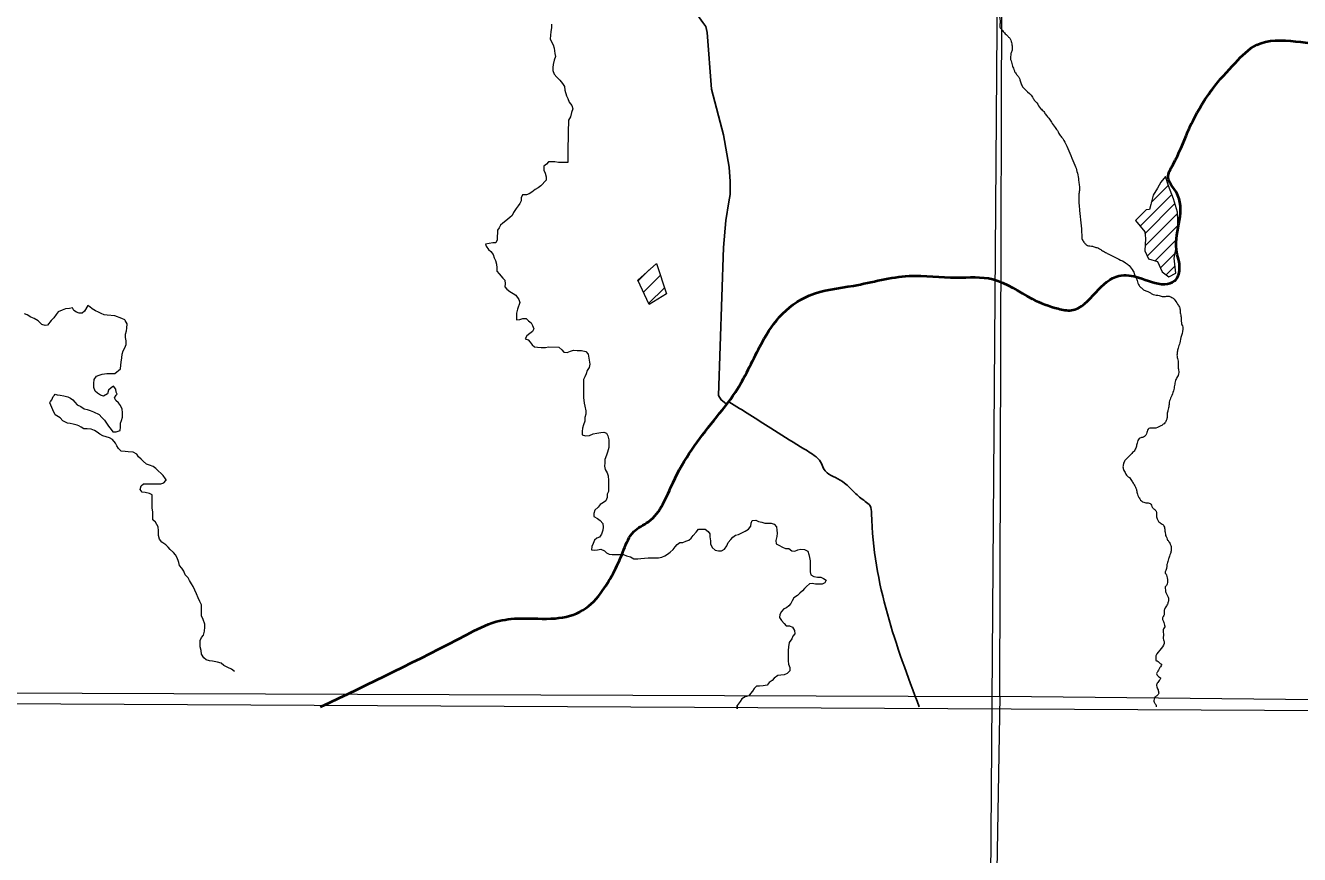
# Model space of a CAD drawing. Extents: x 553962 to 842807, y 8883888 to 9032388.
# Drawn here: x 615180 to 619526, y 8898256 to 8901086 of the extents above; entities that cross this region are included whole.
import ezdxf

# ---------------------------------------------------------------- set-up
doc = ezdxf.new("R2010")
doc.units = 0
doc.header["$LTSCALE"] = 200
doc.layers.add('6', color=7, linetype='Continuous', lineweight=13)

msp = doc.modelspace()

# ---------------------------------------------------------------- linework, layer by layer
at = {"layer": '6'}
for p, q in [((618982.4, 8900400.9), (619090.8, 8900509.3)), ((619020.4, 8900481.2), (619078.8, 8900539.7)), ((618998.9, 8900374.9), (619101.5, 8900477.6)), ((618999.6, 8900333.2), (619110, 8900443.6)), ((619007, 8900298.2), (619111.6, 8900402.8)), ((619033.5, 8900282.3), (619108.4, 8900357.1)), ((619051.5, 8900257.9), (619101.8, 8900308.2)), ((617270.4, 8900214.3), (617307.5, 8900251.4)), ((619071.2, 8900235.2), (619101.9, 8900265.8)), ((617288.1, 8900175.4), (617345.6, 8900232.8)), ((617305.8, 8900136.5), (617359.8, 8900190.4))]:
    msp.add_line(p, q, dxfattribs=at)
for points in [[(618663, 8924716.1), (618558.3, 8909803.7), (618456.5, 8896026.7)], [(616974.8, 8901090.5), (616974.7, 8901078.2), (616971.6, 8901065), (616970.4, 8901051.8), (616969.3, 8901039.6), (616974.4, 8901029.3), (616980.4, 8901020.1), (616983.4, 8901007.9), (616985.3, 8900990.6), (616988.3, 8900980.3), (616983.1, 8900967.1)], [(616983.1, 8900967.1), (616979.9, 8900952.9), (616978.8, 8900942.7), (616978.8, 8900931.5), (616983.8, 8900919.2), (616992.9, 8900909), (617003, 8900898.8), (617012, 8900887.5), (617018.1, 8900877.3), (617020, 8900865), (617026, 8900845.6), (617030, 8900836.4), (617035, 8900824.2), (617043.1, 8900812.9), (617047.1, 8900801.7), (617042.9, 8900788.5), (617038.7, 8900774.2), (617032.5, 8900762), (617032.5, 8900749.8), (617031.3, 8900732.5), (617031.2, 8900716.2), (617031.1, 8900703), (617031, 8900692.8), (617029.9, 8900680.6), (617029.8, 8900667.3), (617029.8, 8900655.1), (617029.7, 8900642.9), (617029.6, 8900629.6), (617029.5, 8900618.4), (617019.3, 8900617.5), (617008.1, 8900617.5), (616998, 8900617.6), (616985.8, 8900620.7), (616975.6, 8900620.8), (616964.4, 8900619.8), (616957.2, 8900612.8), (616948.1, 8900605.7)], [(616948.1, 8900605.7), (616948, 8900592.4), (616953, 8900582.2), (616955.9, 8900569), (616955.8, 8900557.8), (616938.4, 8900538.5), (616929.2, 8900531.4), (616918, 8900525.4), (616906.8, 8900517.3), (616898.6, 8900511.3), (616889.4, 8900507.2), (616875.2, 8900507.3), (616871, 8900497.2), (616870.9, 8900487), (616866.8, 8900477.8), (616860.7, 8900469.7), (616853.5, 8900460.6), (616844.2, 8900447.4), (616840.1, 8900437.3), (616831.9, 8900430.2), (616818.6, 8900419.1), (616808.4, 8900411), (616800.2, 8900403.9), (616796, 8900394.8), (616789.9, 8900386.7), (616789.8, 8900376.5), (616788.7, 8900366.3), (616788.6, 8900354.1), (616784.5, 8900343.9), (616774.3, 8900344), (616749.4, 8900339.8)], [(616749.4, 8900339.8), (616751.2, 8900332.4), (616759.2, 8900321.2), (616767.3, 8900314), (616775.4, 8900303.8), (616778.4, 8900292.5), (616783.4, 8900283.3), (616786.3, 8900271.1), (616787.3, 8900258.8), (616788.2, 8900247.6), (616795.3, 8900238.4), (616808.4, 8900223.1), (616815.5, 8900215.9), (616816.4, 8900203.6), (616815.3, 8900193.5), (616821.4, 8900185.3), (616832.5, 8900178.1), (616843.7, 8900170.9), (616852.8, 8900165.7), (616862.8, 8900150.4), (616865.8, 8900140.2), (616858.5, 8900117.8), (616855.4, 8900103.6), (616855.3, 8900092.3), (616855.2, 8900081.1), (616866.4, 8900082.1), (616876.6, 8900086.1), (616887.8, 8900086), (616895.9, 8900077.8), (616905, 8900070.6), (616910, 8900061.4), (616914, 8900050.2), (616908.9, 8900041.1), (616900.7, 8900035), (616890.5, 8900026.9)], [(615392.8, 8900130.4), (615380.6, 8900110.6), (615373.5, 8900103.5), (615363.3, 8900103.6), (615354.2, 8900107.7), (615345.1, 8900112.9), (615340, 8900122.1), (615329.8, 8900120.1), (615316.6, 8900118.1), (615304.4, 8900114.1), (615291.1, 8900108.1), (615283.9, 8900099), (615276.7, 8900087.8), (615267.5, 8900078.7), (615254.8, 8900063.1), (615246.8, 8900062.3), (615235.7, 8900065.5), (615222.8, 8900078), (615209.6, 8900086.2), (615198.4, 8900090.4), (615185.3, 8900097.6), (615176.1, 8900101.7)], [(615484.3, 8899897.5), (615503.3, 8899913.7), (615505.4, 8899925.9), (615506.5, 8899937.1), (615508.6, 8899951.4), (615509.7, 8899963.6), (615512.8, 8899974.8), (615519, 8899985.9), (615523.2, 8899997.1), (615523.2, 8900009.4), (615520.3, 8900020.6), (615521.4, 8900031.8), (615524.5, 8900043), (615525.6, 8900053.2), (615526.7, 8900067.4), (615519.9, 8900079.1), (615518.3, 8900080.7), (615508.8, 8900085.4), (615484.9, 8900095), (615458.8, 8900097.4), (615447.6, 8900098.5), (615437.4, 8900102.6), (615428.3, 8900106.8), (615418.2, 8900111.9), (615407, 8900118.1), (615398.9, 8900125.3), (615392.8, 8900130.4)], [(616890.5, 8900026.9), (616884.3, 8900016.8), (616894.4, 8900012.6), (616901.5, 8900004.4), (616908.6, 8899996.2), (616916.7, 8899989.1), (616926.8, 8899988), (616939, 8899986.9), (616953.3, 8899986.8), (616964.5, 8899988.8), (616999, 8899987.5), (617009.2, 8899978.3), (617016.2, 8899971.1), (617027.4, 8899970), (617038.6, 8899974), (617049.8, 8899977), (617062, 8899976.9), (617076.3, 8899976.8), (617091.5, 8899972.7), (617099.6, 8899964.4), (617105.5, 8899929.8), (617102.3, 8899918.6), (617096.2, 8899908.4), (617092, 8899897.3), (617087.9, 8899887.1), (617083.7, 8899876.9), (617083.7, 8899865.7), (617083.5, 8899846.4), (617083.5, 8899836.2), (617083.4, 8899826), (617083.3, 8899815.8), (617085.2, 8899796.4), (617088.2, 8899786.2), (617091.1, 8899770.9), (617091.1, 8899759.7), (617087.9, 8899747.5), (617087.8, 8899735.3), (617083.7, 8899723.1), (617079.5, 8899711.9), (617078.4, 8899699.7), (617078.4, 8899688.5), (617090.6, 8899685.4), (617103.8, 8899686.3), (617116, 8899692.3), (617129.3, 8899694.3), (617142.5, 8899696.2), (617152.7, 8899698.2), (617161.8, 8899694.1), (617166.8, 8899684.9), (617169.8, 8899671.6), (617169.7, 8899661.4), (617169.6, 8899645.1), (617165.4, 8899629.9), (617162.3, 8899618.7), (617156.1, 8899604.5), (617156, 8899593.3), (617154.9, 8899582.1), (617156.9, 8899570.8), (617163.9, 8899558.6), (617167.9, 8899548.4), (617168.8, 8899533.1), (617168.8, 8899520.8), (617168.7, 8899507.6), (617168.6, 8899495.4), (617164.5, 8899486.2)], [(615492.5, 8899827.7), (615489, 8899834.3), (615488, 8899844.5), (615480, 8899854.7), (615471.8, 8899848.7), (615462.6, 8899840.6), (615459.4, 8899828.4), (615446.2, 8899820.3), (615435, 8899824.4), (615424.9, 8899830.6), (615416.8, 8899837.8), (615412.8, 8899850.1), (615412.9, 8899864.3), (615414, 8899877.5), (615422.2, 8899888.7), (615431.4, 8899892.7), (615441.6, 8899895.7), (615456.9, 8899897.6), (615471.1, 8899897.6), (615484.3, 8899897.5)], [(615262.7, 8899797.4), (615265.3, 8899802.4), (615269, 8899808.5), (615271.6, 8899814), (615274.2, 8899819.1), (615278.4, 8899824.1), (615281.2, 8899827)], [(615281.2, 8899827), (615287.5, 8899825.4), (615297.7, 8899824.3), (615310.9, 8899821.2), (615324.1, 8899818), (615333.2, 8899813.9), (615341.3, 8899807.7), (615348.4, 8899800.6), (615356.5, 8899791.3), (615368.6, 8899785.2), (615379.7, 8899777.9), (615389.9, 8899774.8), (615400, 8899771.7), (615412.2, 8899767.6), (615430.5, 8899758.3), (615440.6, 8899748), (615449.6, 8899738.8), (615455.7, 8899728.6), (615462.7, 8899718.3), (615471.8, 8899707.1), (615477.8, 8899698.9), (615489, 8899698.8), (615502.3, 8899703.8), (615503.4, 8899715), (615503.5, 8899728.3), (615507.6, 8899737.4), (615510.7, 8899748.6), (615510.8, 8899764.9), (615509.9, 8899776.1), (615503.9, 8899788.4), (615496.8, 8899797.6), (615487.8, 8899805.8), (615483.7, 8899815), (615488.9, 8899824.1), (615492.5, 8899827.7)], [(615659.2, 8899534.8), (615657.8, 8899538.6), (615649.8, 8899549.8), (615642.7, 8899557), (615632.6, 8899565.2), (615624.5, 8899573.4), (615615.4, 8899580.6), (615603.2, 8899584.8), (615592.1, 8899588.9), (615581, 8899598.2), (615573.9, 8899605.3), (615564.8, 8899613.5), (615559.8, 8899622.7), (615546.6, 8899629.9), (615530.3, 8899631.1), (615519.2, 8899632.2), (615505.9, 8899633.3), (615496.8, 8899641.5), (615490.8, 8899650.7), (615486.8, 8899659.9), (615476.7, 8899673.2), (615466.6, 8899678.3), (615454.4, 8899681.4), (615443.2, 8899685.6), (615433.1, 8899690.8), (615424, 8899697.9), (615414.9, 8899703.1), (615403.8, 8899708.2), (615390.5, 8899709.3), (615378.3, 8899709.4), (615369.2, 8899714.6), (615361.3, 8899719.8), (615355.4, 8899722), (615342.5, 8899725.2), (615332.2, 8899726.9), (615322.6, 8899727.9), (615307.5, 8899736.6), (615297.8, 8899746.3), (615281.1, 8899757.1), (615273, 8899773.8), (615262.7, 8899797.4)], [(615701.6, 8899256.2), (615697.6, 8899268.4), (615691.6, 8899278.7), (615684.5, 8899286.9), (615673.4, 8899297.1), (615666.3, 8899305.3), (615658.3, 8899313.5), (615645.1, 8899322.8), (615637.1, 8899333), (615633.1, 8899345.2), (615633.2, 8899360.5), (615632.3, 8899374.8), (615623.2, 8899391.1), (615614.1, 8899398.3), (615614.2, 8899413.6), (615614.3, 8899424.8), (615611.4, 8899439.1), (615611.5, 8899453.3), (615611.6, 8899467.6), (615611.7, 8899483.9), (615602.6, 8899488), (615588.3, 8899492.2), (615578.2, 8899493.3), (615571.1, 8899502.5), (615574.3, 8899514.7), (615582.5, 8899521.8), (615593.6, 8899521.7), (615608.9, 8899521.6), (615620.1, 8899521.5), (615631.3, 8899521.4), (615641.4, 8899521.4), (615651.6, 8899524.4), (615658.8, 8899532.5), (615659.3, 8899533.4), (615659.2, 8899534.8)], [(617164.5, 8899486.2), (617164.4, 8899475), (617159.5, 8899463.6), (617151.9, 8899457.9), (617139.8, 8899450.7), (617133.6, 8899441.6), (617122.4, 8899431.5), (617119.2, 8899420.3), (617119.2, 8899410.1), (617131.3, 8899402.9), (617140.4, 8899396.7), (617149.5, 8899386.5), (617150.5, 8899373.2), (617149.4, 8899363.1), (617145.2, 8899349.8), (617138, 8899339.7), (617128.8, 8899335.7), (617120.7, 8899328.6), (617116.5, 8899317.4), (617112.4, 8899307.3), (617111.3, 8899296.1), (617121.4, 8899295), (617131.6, 8899295.9), (617142.8, 8899297.9), (617155, 8899292.7), (617162.1, 8899285.6), (617171.2, 8899281.4), (617181.3, 8899280.3), (617195.6, 8899280.2), (617205.8, 8899280.2), (617220, 8899280.1), (617230.2, 8899275.9), (617243.3, 8899271.8), (617255.5, 8899265.6), (617268.7, 8899265.5), (617278.9, 8899266.5), (617292.1, 8899267.4)], [(617292.1, 8899267.4), (617304.3, 8899268.3), (617316.6, 8899269.3), (617327.8, 8899269.2), (617338.9, 8899269.1), (617350.2, 8899271.1), (617361.4, 8899275.1), (617369.5, 8899281.2), (617378.8, 8899288.2), (617389, 8899297.3), (617396.2, 8899306.5), (617403.3, 8899314.6), (617412.5, 8899320.6), (617422.7, 8899321.6), (617432.9, 8899325.6), (617443.1, 8899328.6), (617450.3, 8899335.7), (617457.5, 8899344.8), (617467.7, 8899355.9), (617475.9, 8899366.1), (617488.1, 8899367), (617498.3, 8899366.9), (617508.4, 8899358.7), (617514.5, 8899350.5), (617514.4, 8899340.3), (617516.3, 8899327.1), (617517.3, 8899316.9), (617522.3, 8899304.6), (617532.4, 8899295.4), (617543.6, 8899292.3), (617554.8, 8899292.2), (617565, 8899298.2), (617572.2, 8899309.4), (617577.3, 8899320.6), (617585.6, 8899331.7), (617592.7, 8899338.8), (617601.9, 8899345.9), (617612.1, 8899348.9), (617621.3, 8899352.9), (617635.6, 8899359.9), (617646.8, 8899367), (617654, 8899377.1), (617655.1, 8899387.3), (617659.2, 8899396.5), (617671.4, 8899397.4), (617680.6, 8899393.3), (617691.7, 8899390.1), (617701.9, 8899387), (617713.1, 8899386.9), (617724.3, 8899386.9), (617734.4, 8899383.8), (617741.5, 8899374.5), (617743.4, 8899363.3), (617744.4, 8899353.1), (617743.3, 8899341.9), (617740.1, 8899327.7), (617741.1, 8899316.5), (617750.2, 8899312.3), (617762.4, 8899305.1), (617772.5, 8899301), (617783.7, 8899300.9), (617793.8, 8899292.7), (617804, 8899291.6), (617815.2, 8899295.6), (617825.4, 8899298.6)], [(617825.4, 8899298.6), (617837.6, 8899297.5), (617848.7, 8899291.3), (617851.7, 8899280.1), (617854.7, 8899269.9), (617856.6, 8899258.7), (617856.6, 8899244.4), (617856.5, 8899233.2), (617856.4, 8899221), (617859.4, 8899210.8), (617869.5, 8899204.6), (617881.7, 8899202.5), (617892.9, 8899202.4), (617902, 8899198.3), (617911.1, 8899192.1), (617907, 8899183), (617897.8, 8899178.9), (617885.6, 8899179), (617875.4, 8899179.1), (617864.2, 8899181.2), (617854.1, 8899180.2), (617844.8, 8899171.1), (617837.7, 8899164.1), (617830.5, 8899155.9), (617821.3, 8899147.9), (617813.1, 8899140.8), (617800.8, 8899132.7), (617795.7, 8899122.6), (617790.5, 8899113.4), (617784.4, 8899105.3), (617776.2, 8899098.2), (617767, 8899094.2), (617758.8, 8899086.1), (617753.7, 8899074.9), (617752.6, 8899064.8), (617758.6, 8899054.5), (617767.7, 8899044.3)], [(615893.2, 8898881.2), (615882.1, 8898888.4), (615869.9, 8898894.6), (615856.7, 8898901.8), (615847.6, 8898909), (615834.4, 8898912.2), (615817.2, 8898916.3), (615807, 8898917.4), (615795.8, 8898920.5), (615787.8, 8898927.7), (615779.7, 8898940), (615778.8, 8898952.2), (615775.8, 8898965.5), (615775.9, 8898975.7), (615776, 8898986.9), (615780.1, 8898997), (615787.3, 8899005.1), (615790.4, 8899018.3), (615791.6, 8899032.6), (615791.6, 8899042.8), (615785.6, 8899058.1), (615780.6, 8899071.4), (615779.7, 8899082.6), (615779.8, 8899095.8), (615779.9, 8899108), (615774.9, 8899119.3), (615768.9, 8899132.6), (615762.9, 8899145.8), (615757.9, 8899158.1), (615751.8, 8899171.4), (615745.8, 8899180.6), (615738.8, 8899191.8), (615734.8, 8899201), (615724.7, 8899211.2), (615719.7, 8899223.5), (615712.6, 8899233.7), (615704.6, 8899242.9), (615702.4, 8899252.9), (615701.6, 8899256.2)], [(617767.7, 8899044.3), (617774.8, 8899037.1), (617786, 8899037), (617797.1, 8899031.9), (617803.1, 8899020.6), (617804.1, 8899009.4), (617797.9, 8899001.3), (617793.8, 8898992.2), (617785.6, 8898980), (617782.4, 8898964.7), (617782.3, 8898952.5), (617782.2, 8898940.3), (617782.2, 8898928.1), (617782.1, 8898916.8), (617783, 8898905.6), (617787, 8898894.4), (617786.9, 8898883.2), (617778.7, 8898874.1), (617768.5, 8898869.1), (617757.3, 8898868.1), (617746.1, 8898867.2), (617733.9, 8898858.1), (617726.7, 8898850), (617716.5, 8898842.9), (617710.3, 8898834.8), (617696, 8898831.8), (617683.8, 8898830.9), (617673.7, 8898830.9), (617665.5, 8898822.9), (617660.3, 8898813.7), (617653.1, 8898805.6), (617647, 8898797.5), (617634.8, 8898794.5), (617623.5, 8898787.5), (617618.4, 8898778.3), (617608.1, 8898765.2), (617608, 8898753.2), (617608, 8898753.2), (617608.1, 8898765.2)], [(574695.3, 8898953.2), (596544.3, 8898870.4), (626625.7, 8898710.8)]]:
    msp.add_lwpolyline(points, dxfattribs=at)
for points in [[(618535.2, 8909853.3), (607574.3, 8909890.7), (607543.3, 8898835.3), (618504.2, 8898795.8)], [(619104.5, 8900240.4), (619099.2, 8900292.1), (619105.2, 8900328.5), (619112.1, 8900390.8), (619109.8, 8900448.4), (619096.9, 8900494), (619079.4, 8900538), (619068.8, 8900569.9), (619053.6, 8900550.9), (619041.5, 8900530.4), (619027, 8900506.2), (619018.7, 8900475), (619014.1, 8900457.6), (619003.5, 8900456.8), (618967.1, 8900419.6), (618998.2, 8900381.6), (619000.5, 8900358.9), (618999, 8900316.3), (619011.1, 8900289), (619041.5, 8900279.9), (619057.4, 8900245), (619080.9, 8900228.3)], [(617269.4, 8900216.6), (617332, 8900273.6), (617366.6, 8900170), (617307.2, 8900133.5)], [(618504.2, 8898795.8), (618456.5, 8896026.7), (626625.7, 8896026.7), (626625.7, 8898710.8)]]:
    msp.add_lwpolyline(points, close=True, dxfattribs=at)
at = {"layer": '6', "lineweight": 25}
msp.add_lwpolyline([(616832.2, 8902001.8), (616857.5, 8901964), (616879.7, 8901912), (616954.8, 8901814.1), (617016.6, 8901733.5), (617062.3, 8901691.6), (617085.6, 8901664.1), (617491.1, 8901095.8), (617501.2, 8901082.6), (617505.2, 8901061.2), (617519.8, 8900868.6), (617561, 8900712.6), (617580, 8900602.6), (617583.9, 8900553.7), (617583.7, 8900508.8), (617579.5, 8900483.4), (617569.1, 8900420.2), (617561.6, 8900327.5), (617544.5, 8899823.2), (617553.6, 8899807.9), (617563.8, 8899799.8), (617571, 8899793.8)], dxfattribs=at)
at = {"layer": '6'}
for points in [[(618499, 8901761.6), (618503.2, 8901756.5), (618514.3, 8901749.3), (618537.3, 8901740.1), (618557.5, 8901729.9), (618566, 8901718.5), (618573.2, 8901700), (618580, 8901674.2), (618589.5, 8901646.4), (618593.3, 8901621.8), (618591.2, 8901598.9), (618587.7, 8901571.1), (618588.4, 8901548.8), (618589.1, 8901537), (618583.5, 8901528.6), (618575.9, 8901520.3), (618571, 8901505), (618569.5, 8901492.9), (618571.1, 8901478.9), (618575.3, 8901458.1), (618576.3, 8901438.2), (618578.3, 8901414.3), (618577.9, 8901397.7), (618572.6, 8901372.7), (618558.5, 8901343), (618550.3, 8901324.2), (618544.1, 8901303.3), (618542.6, 8901289.4), (618545.9, 8901266.5), (618547.2, 8901256.2), (618542, 8901245.6), (618537.3, 8901235.3), (618536.4, 8901218.2), (618537.1, 8901203.9), (618535, 8901190.1), (618531.9, 8901176.4), (618524.9, 8901167.3), (618516, 8901155.2), (618510.6, 8901147.1), (618506.1, 8901139.1), (618505.3, 8901129.8), (618503, 8901122.9), (618503.4, 8901111.4), (618504.7, 8901093.6), (618504.2, 8901080), (618511.5, 8901070.3), (618519.3, 8901061), (618531.9, 8901048.2), (618539.3, 8901039.7), (618544.9, 8901022.6), (618545.9, 8901009.7), (618545.5, 8901001.1), (618542, 8900989.9), (618540.8, 8900979.8), (618540.4, 8900969.7)], [(618540.4, 8900969.7), (618543.7, 8900960.6), (618545.7, 8900950.9), (618551.7, 8900935.8), (618555.6, 8900926.7), (618563.5, 8900915.8), (618569.9, 8900906.9), (618573.2, 8900897.2), (618577.9, 8900883.3), (618586.6, 8900870.7), (618610.8, 8900847.4), (618615.1, 8900841.4), (618621.1, 8900831.3), (618629.7, 8900821.4), (618643, 8900802.2), (618653.9, 8900791.6), (618661.9, 8900779.6), (618670.8, 8900769.3), (618679.7, 8900755.3), (618692.5, 8900737.8), (618702.4, 8900722.9), (618709.4, 8900710.7), (618718.3, 8900699.4), (618732, 8900673.8), (618745.7, 8900641.5), (618759.9, 8900608.7), (618767.2, 8900587.4), (618772.2, 8900563.6), (618773.5, 8900548.6), (618775.7, 8900532), (618775, 8900518.7), (618773, 8900503.4), (618773.5, 8900489.6), (618773.7, 8900477.8), (618776.2, 8900454.7), (618780, 8900412.3), (618783.5, 8900370.1), (618785.2, 8900355.3), (618793, 8900343.7), (618799.1, 8900336.7), (618806.3, 8900333.4), (618816.6, 8900332.9), (618828.9, 8900328.9), (618840.5, 8900325.9), (618848, 8900320.9), (618861, 8900313.1), (618873.8, 8900306.3), (618910.3, 8900287.7), (618933.1, 8900275.7), (618944.9, 8900266.1), (618958.7, 8900247.3), (618965.5, 8900231.8), (618972.5, 8900214.9), (618978.8, 8900198.4), (618987.6, 8900189.8)], [(618987.6, 8900189.8), (618996.9, 8900181.8), (619008.4, 8900178.3), (619017.7, 8900172.8), (619027.5, 8900168), (619048.1, 8900163.7), (619061.6, 8900160.7), (619076.2, 8900161.7), (619087, 8900160), (619101.8, 8900147.4), (619113.3, 8900130.3), (619118.6, 8900119), (619119.4, 8900104.7), (619122.6, 8900090.4), (619123.1, 8900075.6), (619125.1, 8900064.5), (619128.2, 8900055.8), (619123.4, 8900027.1), (619117.9, 8900002.3), (619112.3, 8899984.2), (619109.3, 8899970.4), (619108.6, 8899957.1), (619112.6, 8899940.5), (619112.6, 8899928.4), (619112.6, 8899915.9), (619114.3, 8899901.6), (619111.8, 8899891.5), (619104.8, 8899877.5), (619100.8, 8899861.2), (619097.3, 8899843.6), (619090.8, 8899823), (619083, 8899804.1), (619080.7, 8899788.8), (619077.5, 8899772.2), (619074.5, 8899759.4), (619074, 8899744.6), (619070.4, 8899734.6), (619061.7, 8899724.5), (619050.9, 8899718), (619031.3, 8899711), (619020.2, 8899711.5), (619015.7, 8899711.5), (619006.6, 8899700.3), (619004.6, 8899692), (618997.5, 8899683), (618990.3, 8899679.2), (618984.5, 8899678.7), (618979.2, 8899676), (618975.2, 8899669.2), (618972.2, 8899660.4), (618968.7, 8899646.3), (618961.9, 8899633.1), (618951.9, 8899622.8), (618942.1, 8899612.7), (618935.1, 8899605.9)], [(618935.1, 8899605.9), (618929.3, 8899598.9), (618926.3, 8899591.9), (618924, 8899579.6), (618924.8, 8899573.3), (618931.1, 8899559.6), (618937.8, 8899548.8), (618946.4, 8899542.5), (618955.1, 8899529.9), (618962.4, 8899518.1), (618969.7, 8899502.6), (618972.5, 8899489.8), (618974.7, 8899481.5), (618979.5, 8899473.2), (618984.2, 8899466.2), (618998.8, 8899457.1), (619013.8, 8899455.4), (619018.9, 8899452.4), (619022.6, 8899443.6), (619029.4, 8899436), (619036.9, 8899428.3), (619038.4, 8899419.5), (619039.4, 8899405.4), (619041.7, 8899399.1), (619046.9, 8899391.3), (619057.4, 8899384), (619062.2, 8899380), (619065.2, 8899373.7), (619066.7, 8899366.2), (619068, 8899353.9), (619069.7, 8899345.6), (619073.2, 8899336.6), (619076.5, 8899329.3), (619082.3, 8899322), (619085.5, 8899315.2), (619088.5, 8899305.4), (619088.8, 8899296.2), (619087.5, 8899289.1), (619084.5, 8899279.1), (619081.3, 8899271), (619079, 8899265), (619075, 8899248.7), (619073.2, 8899242.7), (619073.2, 8899237.2), (619072, 8899231.9), (619070, 8899225.6), (619067.7, 8899221.1), (619068.2, 8899216.8), (619071, 8899213.1), (619073.5, 8899205), (619075.5, 8899195.2), (619075.5, 8899184.2), (619073.7, 8899176.9), (619070, 8899171.9), (619067.7, 8899169.6)], [(619067.7, 8899169.6), (619068.7, 8899159.8), (619069.5, 8899153.6), (619073.5, 8899143.8), (619078, 8899134.7), (619079.7, 8899128), (619079, 8899120.7), (619075.7, 8899110.9), (619072.2, 8899104.6), (619068, 8899098.3), (619065.4, 8899092.3), (619064.2, 8899088), (619064.9, 8899077.1), (619063.4, 8899071.8), (619059.7, 8899065.8), (619058.9, 8899061.1), (619059.9, 8899056.3), (619063.7, 8899047.8), (619066.2, 8899038.7), (619066.9, 8899033.2), (619062.4, 8899026.7), (619060.7, 8899019.1), (619062.2, 8899009.1), (619061.7, 8898998.1), (619062.2, 8898989), (619064.2, 8898983), (619036.6, 8898934.3), (619035.8, 8898928.6), (619036.6, 8898924.1), (619036.6, 8898918.3), (619041.1, 8898916.8), (619051.1, 8898908.7), (619055.6, 8898905.5), (619050.1, 8898894.2), (619040.6, 8898877.9), (619038.6, 8898873.8), (619040.8, 8898868.1), (619045.6, 8898863.8), (619051.6, 8898859.3), (619050.9, 8898854.3), (619048.1, 8898850.5), (619043.3, 8898843.5), (619039.3, 8898837.7), (619038.8, 8898832.7), (619040.6, 8898825.1), (619043.8, 8898818.6), (619045.1, 8898813.1), (619046.1, 8898807.1), (619044.3, 8898802.1), (619035.1, 8898795), (619031.3, 8898791), (619029.6, 8898782), (619030.1, 8898776.4), (619035.6, 8898768.4), (619037.3, 8898760.1)]]:
    msp.add_spline(points, degree=3, dxfattribs=at)
at = {"layer": '6', "lineweight": 40}
msp.add_spline([(616186.7, 8898760.2), (616684.4, 8899006.3), (616785.1, 8899051), (616869, 8899062.2), (616986.5, 8899062.2), (617081.5, 8899090.2), (617148.7, 8899157.3), (617221.3, 8899297.1), (617254.9, 8899358.6), (617305.2, 8899392.2), (617389.1, 8899526.4), (617529, 8899738.9), (617601.7, 8899834), (617685.6, 8899990.6), (617752.7, 8900091.3), (617853.4, 8900164), (618004.4, 8900197.6), (618194.5, 8900231.1), (618356.7, 8900225.5), (618479.8, 8900219.9), (618614, 8900152.8), (618703.5, 8900119.2), (618748.2, 8900113.7), (618832.1, 8900175.2), (618910.4, 8900231.1), (618977.5, 8900225.5), (619067, 8900203.2), (619100.6, 8900214.3), (619117.4, 8900253.5), (619106.2, 8900320.6), (619117.4, 8900421.3), (619106.2, 8900516.3), (619078.2, 8900566.7), (619095, 8900611.4), (619145.3, 8900723.3), (619229.2, 8900868.7), (619307.5, 8900958.2), (619380.2, 8901019.7), (619512.8, 8901031.2), (619643.1, 8901014.1), (619824.8, 8900993.8)], degree=3, dxfattribs=at)
at = {"layer": '6', "lineweight": 25}
msp.add_spline([(617579.8, 8899801), (617722.1, 8899711.9), (617823.8, 8899647.8), (617870.7, 8899618), (617892.6, 8899596.1), (617902, 8899574.2), (617914.5, 8899558.6), (617942.7, 8899542.9), (617974, 8899524.2), (618008.4, 8899491.3), (618044.3, 8899461.6), (618061.5, 8899446), (618066.2, 8899419.4), (618228.9, 8898759.8)], degree=3, dxfattribs=at)

doc.saveas('drawing.dxf')
